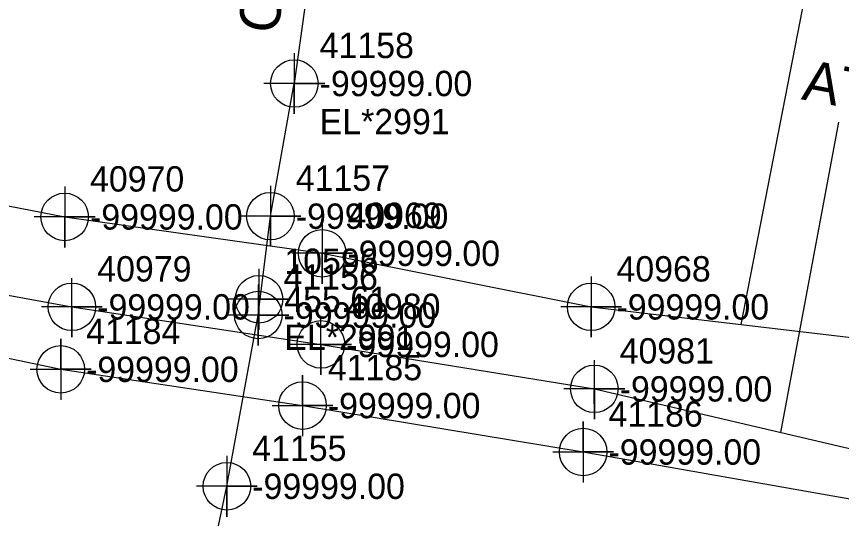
# Model space of a CAD drawing. Extents: x 2083698 to 2094313, y 743246 to 752873.
# Drawn here: x 2090562.4 to 2090643.7, y 744295.8 to 744345.3 of the extents above; entities that cross this region are included whole.
import ezdxf

# ---------------------------------------------------------------- set-up
doc = ezdxf.new("R2010")
doc.units = 0
for name, color, linetype in [('COGO Default Chain', 7, 'Continuous'), ('COGO Default Curve', 7, 'Continuous'), ('COGO Default Point Number', 7, 'Continuous'), ('Default Symbol CELL', 7, 'Continuous'), ('Default Symbol Cogo Number', 7, 'Continuous'), ('Exist Property Line', 7, 'Continuous'), ('Exist Property Line Leader', 7, 'Continuous'), ('Exist Right of Way Line', 7, 'Continuous'), ('Exist Right of Way Line Leader', 7, 'Continuous'), ('Exist Right of Way Line Text', 7, 'Continuous'), ('Exist Right of Way Width CELL', 7, 'Continuous'), ('Exist Utilities Gas UG Line SUE LOS B', 7, 'Continuous'), ('Exist Utilities Telephone UG Conduit SUE LOS B', 7, 'Continuous'), ('Exist Utilities Telephone UG Conduit SUE LOS B Leader', 7, 'Continuous'), ('Exist Utilities Telephone UG Conduit SUE LOS B Text', 7, 'Continuous'), ('Exist Utilities TV UG Cable SUE LOS B', 7, 'Continuous'), ('Exist Utilities TV UG Cable SUE LOS B Leader', 7, 'Continuous'), ('Exist Utilities Water UG Line SUE LOS B', 7, 'Continuous'), ('Exist Utilities Water UG Line SUE LOS B Text', 7, 'Continuous'), ('Old_Level_20', 7, 'Continuous'), ('Scratch_Level_2', 7, 'Continuous')]:
    doc.layers.add(name, color=color, linetype=linetype)

msp = doc.modelspace()

# ---------------------------------------------------------------- linework, layer by layer
at = {"layer": 'COGO Default Curve'}
for points in [[(2090563.719, 744310.471), (2090569.719, 744310.471), (2090566.719, 744310.471), (2090566.719, 744313.471), (2090566.719, 744307.471)], [(2090587.569, 744306.895), (2090593.569, 744306.895), (2090590.569, 744306.895), (2090590.569, 744309.895), (2090590.569, 744303.895)], [(2090615.261, 744302.319), (2090621.261, 744302.319), (2090618.261, 744302.319), (2090618.261, 744305.319), (2090618.261, 744299.319)]]:
    msp.add_lwpolyline(points, dxfattribs=at)
for centre in [(2090566.719, 744310.471), (2090590.569, 744306.895), (2090618.261, 744302.319)]:
    msp.add_circle(centre, 2.344, dxfattribs=at)
at = {"layer": 'COGO Default Point Number'}
for points in [[(2090589.763, 744341.658), (2090589.763, 744335.658), (2090589.763, 744338.658), (2090592.763, 744338.658), (2090586.763, 744338.658)], [(2090587.404, 744328.572), (2090587.404, 744322.572), (2090587.404, 744325.572), (2090590.404, 744325.572), (2090584.404, 744325.572)], [(2090586.277, 744320.38), (2090586.277, 744314.38), (2090586.277, 744317.38), (2090589.277, 744317.38), (2090583.277, 744317.38)], [(2090586.206, 744318.824), (2090586.206, 744312.824), (2090586.206, 744315.824), (2090589.206, 744315.824), (2090583.206, 744315.824)], [(2090583.113, 744301.938), (2090583.113, 744295.938), (2090583.113, 744298.938), (2090586.113, 744298.938), (2090580.113, 744298.938)]]:
    msp.add_lwpolyline(points, dxfattribs=at)
for centre in [(2090589.763, 744338.658), (2090587.404, 744325.572), (2090586.277, 744317.38), (2090586.206, 744315.824), (2090583.113, 744298.938)]:
    msp.add_circle(centre, 2.344, dxfattribs=at)
at = {"layer": 'Exist Property Line Leader'}
for points in [[(2090567.109, 744328.5), (2090567.109, 744322.5), (2090567.109, 744325.5), (2090570.109, 744325.5), (2090564.109, 744325.5)], [(2090592.505, 744324.911), (2090592.505, 744318.911), (2090592.505, 744321.911), (2090595.505, 744321.911), (2090589.505, 744321.911)], [(2090619.048, 744319.629), (2090619.048, 744313.629), (2090619.048, 744316.629), (2090622.048, 744316.629), (2090616.048, 744316.629)]]:
    msp.add_lwpolyline(points, dxfattribs=at)
for centre in [(2090567.109, 744325.5), (2090592.505, 744321.911), (2090619.048, 744316.629)]:
    msp.add_circle(centre, 2.344, dxfattribs=at)
at = {"layer": 'Exist Right of Way Line Text'}
for points in [[(2090567.788, 744319.445), (2090567.821, 744313.63), (2090567.804, 744316.63), (2090570.821, 744316.63), (2090564.821, 744316.63)], [(2090592.355, 744315.743), (2090592.388, 744309.928), (2090592.371, 744312.928), (2090595.388, 744312.928), (2090589.388, 744312.928)], [(2090619.329, 744311.358), (2090619.362, 744305.543), (2090619.345, 744308.543), (2090622.362, 744308.543), (2090616.362, 744308.543)]]:
    msp.add_lwpolyline(points, dxfattribs=at)
for centre in [(2090567.821, 744316.63), (2090592.388, 744312.928), (2090619.362, 744308.543)]:
    msp.add_circle(centre, 2.344, dxfattribs=at)
at = {"layer": 'Exist Utilities Gas UG Line SUE LOS B'}
msp.add_lwpolyline([(2090461.19, 744329.315), (2090487.911, 744324.953), (2090517.182, 744319.687), (2090542.838, 744315.498), (2090566.719, 744310.471), (2090590.569, 744306.895), (2090618.261, 744302.319), (2090646.999, 744297.277), (2090679.194, 744292.004), (2090706.38, 744286.457), (2090732.533, 744282.436), (2090769.333, 744275.588), (2090790.426, 744272.135), (2090815.878, 744267.623), (2090833.408, 744265.339), (2090852.103, 744262.078), (2090862.554, 744260.386), (2090870.477, 744259.257), (2090891.675, 744256.923)], dxfattribs=at)
at = {"layer": 'Exist Utilities Telephone UG Conduit SUE LOS B'}
msp.add_lwpolyline([(2090488.543, 744330.535), (2090518.645, 744325.489), (2090542.831, 744321.187), (2090567.821, 744316.63), (2090592.388, 744312.928), (2090619.362, 744308.543), (2090648.044, 744301.825), (2090680.105, 744296.649), (2090707.676, 744291.557), (2090733.789, 744285.553), (2090761.326, 744280.95), (2090790.58, 744276.262)], dxfattribs=at)
at = {"layer": 'Exist Utilities Telephone UG Conduit SUE LOS B Leader'}
msp.add_line((2090637.762, 744304.233), (2090643.491, 744334.836), dxfattribs=at)
at = {"layer": 'Exist Utilities TV UG Cable SUE LOS B'}
msp.add_lwpolyline([(2090464.577, 744341.699), (2090490.239, 744337.978), (2090519.652, 744333.598), (2090542.676, 744330.227), (2090567.109, 744325.5), (2090592.505, 744321.911), (2090619.048, 744316.629), (2090647.223, 744313.329), (2090660.519, 744312.343), (2090662.781, 744311.435), (2090662.544, 744309.615), (2090660.587, 744295.701), (2090657.829, 744275.604), (2090655.301, 744265.252), (2090654.216, 744261.008)], dxfattribs=at)
at = {"layer": 'Exist Utilities TV UG Cable SUE LOS B Leader'}
msp.add_line((2090633.836, 744314.897), (2090641.558, 744354.448), dxfattribs=at)
at = {"layer": 'Exist Utilities Water UG Line SUE LOS B'}
msp.add_line((2090594.813, 744375.272), (2090589.763, 744338.658), dxfattribs=at)
msp.add_lwpolyline([(2090580.764, 744287.832), (2090583.113, 744298.938), (2090586.206, 744315.824), (2090587.404, 744325.572), (2090589.763, 744338.658)], dxfattribs=at)

# ---------------------------------------------------------------- texts
at = {"layer": 'COGO Default Chain'}
for p in [(2090569.219, 744309.221), (2090593.069, 744305.645), (2090620.761, 744301.069)]:
    msp.add_text('-99999.00', height=2.5, dxfattribs=at).set_placement(p)
at = {"layer": 'Default Symbol CELL'}
for s, p in [('40970', (2090569.609, 744328)), ('40969', (2090595.005, 744324.411)), ('40968', (2090621.548, 744319.129))]:
    msp.add_text(s, height=2.5, dxfattribs=at).set_placement(p)
at = {"layer": 'Default Symbol Cogo Number'}
for p in [(2090569.609, 744324.25), (2090595.005, 744320.661), (2090621.548, 744315.379)]:
    msp.add_text('-99999.00', height=2.5, dxfattribs=at).set_placement(p)
at = {"layer": 'Exist Property Line'}
for s, p in [('-99999.00', (2090592.263, 744337.408)), ('-99999.00', (2090589.904, 744324.322)), ('455.61', (2090588.777, 744316.13)), ('-99999.00', (2090588.706, 744314.574)), ('-99999.00', (2090585.613, 744297.688))]:
    msp.add_text(s, height=2.5, dxfattribs=at).set_placement(p)
at = {"layer": 'Exist Right of Way Line'}
for s, p in [('41158', (2090592.263, 744341.158)), ('41157', (2090589.904, 744328.072)), ('10596', (2090588.777, 744319.88)), ('41156', (2090588.706, 744318.324)), ('41155', (2090585.613, 744301.438))]:
    msp.add_text(s, height=2.5, dxfattribs=at).set_placement(p)
at = {"layer": 'Exist Right of Way Line Leader'}
for s, p in [('40979', (2090570.321, 744319.13)), ('40980', (2090594.888, 744315.428)), ('40981', (2090621.862, 744311.043))]:
    msp.add_text(s, height=2.5, dxfattribs=at).set_placement(p)
at = {"layer": 'Exist Right of Way Width CELL'}
for p in [(2090592.263, 744333.658), (2090588.777, 744312.38)]:
    msp.add_text('EL*2991', height=2.5, dxfattribs=at).set_placement(p)
at = {"layer": 'Exist Utilities Telephone UG Conduit SUE LOS B Text'}
msp.add_text('AT&T Corp., Unk. S/T', height=4, rotation=349.3962, dxfattribs=at).set_placement((2090639.706, 744337.107))
at = {"layer": 'Exist Utilities Water UG Line SUE LOS B Text'}
msp.add_text('COR, 16" DIP', height=4, rotation=79.7811, dxfattribs=at).set_placement((2090588.03, 744343.393))
at = {"layer": 'Old_Level_20'}
for s, p in [('41184', (2090569.219, 744312.971)), ('41185', (2090593.069, 744309.395)), ('41186', (2090620.761, 744304.819))]:
    msp.add_text(s, height=2.5, dxfattribs=at).set_placement(p)
at = {"layer": 'Scratch_Level_2'}
for p in [(2090570.321, 744315.38), (2090594.888, 744311.678), (2090621.862, 744307.293)]:
    msp.add_text('-99999.00', height=2.5, dxfattribs=at).set_placement(p)

doc.saveas('drawing.dxf')
